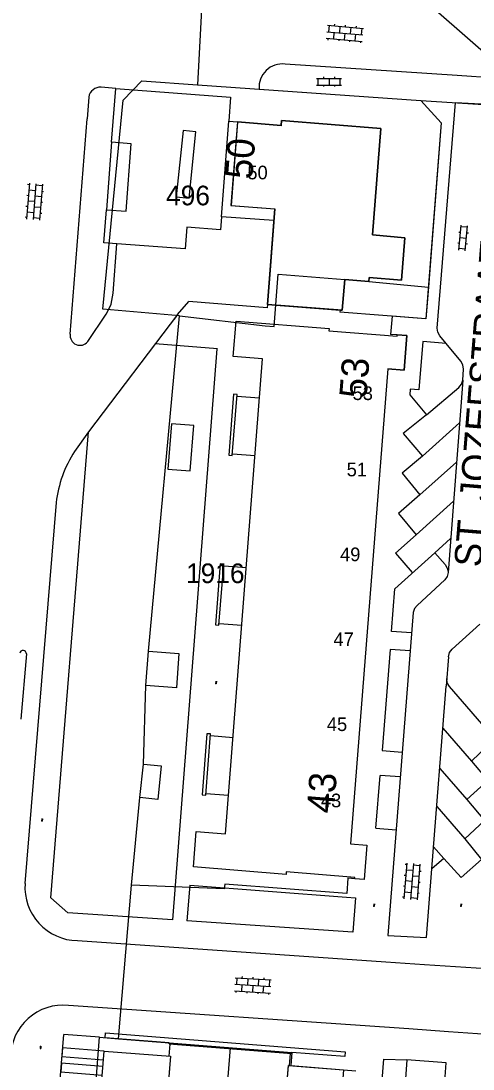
# Model space of a CAD drawing. Extents: x 148816 to 151297, y 399515 to 402500.
# Drawn here: x 150092.1 to 150133.5, y 401337.1 to 401433.1 of the extents above; entities that cross this region are included whole.
import ezdxf

# ---------------------------------------------------------------- set-up
doc = ezdxf.new("R2010")
doc.units = 0
for name, color, linetype in [('B01 Hoofdgebouw  [T] Norm', 7, 'Continuous'), ('B01 hoofgebouw', 7, 'Continuous'), ('B03 Overig opstal  [D] Norm', 7, 'Continuous'), ('G01 perceelsgrens', 7, 'Continuous'), ('S02 Open verharding  Norm', 7, 'Continuous'), ('T01 Muur  [T] Gem', 7, 'Continuous'), ('T01 Muur  [T] Norm', 7, 'Continuous'), ('T03 Hek raster  [T] Norm', 7, 'Continuous'), ('V00 Kant verharding algemeen  [T] Norm', 7, 'Continuous'), ('V00 Kant verharding algemeen secundair  [T] Gem', 7, 'Continuous'), ('V00 Kant verharding algemeen secundair  [T] Norm', 7, 'Continuous'), ('Z01 perceelnummer', 7, 'Continuous'), ('Z02 huisnummer', 7, 'Continuous'), ('Z02 Huisnummer  [Tekst] Norm', 7, 'Continuous'), ('Z06 straatnaam', 7, 'Continuous')]:
    doc.layers.add(name, color=color, linetype=linetype)

msp = doc.modelspace()

# ---------------------------------------------------------------- linework, layer by layer
at = {"layer": 'B01 Hoofdgebouw  [T] Norm'}
for p, q in [((150115.923, 401423.51), (150115.96, 401423.97)), ((150115.96, 401423.97), (150125.05, 401423.23)), ((150125.05, 401423.23), (150124.29, 401413.5)), ((150114.66, 401407.12), (150115.34, 401415.88)), ((150124.29, 401413.5), (150127.25, 401413.23)), ((150127.25, 401413.23), (150126.95, 401409.33)), ((150121.74, 401409.4), (150121.52, 401406.59)), ((150123.94, 401409.23), (150121.74, 401409.4)), ((150123.97, 401409.58), (150123.94, 401409.23)), ((150126.95, 401409.33), (150123.97, 401409.58)), ((150121.52, 401406.59), (150114.66, 401407.12)), ((150105.788, 401338.262), (150105.321, 401332.26)), ((150116.107, 401331.408), (150116.589, 401337.418))]:
    msp.add_line(p, q, dxfattribs=at)
for points in [[(150115.923, 401423.51), (150111.927, 401423.844), (150111.327, 401416.195), (150115.34, 401415.88)], [(150099.157, 401331.575), (150099.726, 401338.734), (150105.788, 401338.262)], [(150116.589, 401337.418), (150121.642, 401337.019)]]:
    msp.add_lwpolyline(points, dxfattribs=at)
msp.add_lwpolyline([(150122.28, 401357.716), (150123.756, 401357.601), (150123.511, 401354.451), (150122.654, 401354.522), (150122.663, 401354.632), (150116.395, 401355.142), (150116.377, 401354.923), (150107.891, 401355.611), (150108.152, 401358.851), (150110.843, 401358.634), (150114.224, 401402.127), (150111.533, 401402.343), (150111.793, 401405.586), (150120.307, 401404.924), (150120.29, 401404.705), (150126.541, 401404.219), (150126.55, 401404.329), (150127.417, 401404.262), (150127.172, 401401.112), (150125.696, 401401.227)], close=True, dxfattribs=at)
at = {"layer": 'B01 hoofgebouw'}
for points in [[(150111.353, 401416.192), (150115.34, 401415.88), (150114.935, 401410.661), (150114.66, 401407.12), (150121.316, 401406.606), (150121.52, 401406.59), (150121.74, 401409.4), (150123.94, 401409.23), (150123.97, 401409.58), (150126.95, 401409.33), (150127.25, 401413.23), (150124.29, 401413.5), (150125.05, 401423.23), (150115.96, 401423.97), (150115.92, 401423.47), (150111.934, 401423.802), (150111.353, 401416.192)], [(150122.28, 401357.716), (150123.756, 401357.601), (150123.511, 401354.451), (150122.654, 401354.522), (150122.663, 401354.632), (150116.395, 401355.142), (150116.377, 401354.923), (150107.891, 401355.611), (150108.152, 401358.851), (150110.843, 401358.634), (150114.224, 401402.127), (150111.533, 401402.343), (150111.793, 401405.586), (150120.307, 401404.924), (150120.29, 401404.705), (150126.541, 401404.219), (150126.55, 401404.329), (150127.417, 401404.262), (150127.172, 401401.112), (150125.696, 401401.227), (150122.28, 401357.716)], [(150107.59, 401391.87), (150107.931, 401396.02), (150105.9, 401396.19), (150105.561, 401392.04), (150107.59, 401391.87)], [(150103.55, 401372.21), (150103.77, 401375.35), (150106.57, 401375.15), (150106.35, 401372.01), (150103.55, 401372.21)], [(150103, 401361.95), (150103.31, 401365.02), (150104.95, 401364.86), (150104.64, 401361.79), (150103, 401361.95)], [(150101.791, 401300.755), (150101.884, 401301.991), (150097.858, 401302.278), (150097.864, 401302.388), (150096.937, 401302.452), (150097.218, 401305.995), (150098.155, 401305.921), (150098.28, 401307.583), (150097.273, 401307.663), (150098.362, 401321.411), (150099.369, 401321.331), (150099.496, 401322.98), (150098.559, 401323.054), (150099.104, 401329.922), (150100.041, 401329.848), (150100.164, 401331.495), (150099.157, 401331.575), (150099.726, 401338.734), (150105.788, 401338.262), (150105.321, 401332.26), (150116.107, 401331.408)], [(150116.107, 401331.408), (150116.589, 401337.418), (150121.642, 401337.019), (150120.962, 401328.205), (150121.893, 401328.126), (150121.351, 401321.259), (150120.414, 401321.333), (150119.08, 401304.279), (150120.008, 401304.209), (150119.731, 401300.655), (150118.795, 401300.747), (150118.786, 401300.636), (150114.763, 401300.966), (150114.667, 401299.743), (150110.931, 401300.054), (150110.922, 401299.944), (150105.52, 401300.363), (150105.524, 401300.473), (150101.791, 401300.755)]]:
    msp.add_lwpolyline(points, dxfattribs=at)
at = {"layer": 'B03 Overig opstal  [D] Norm'}
for p, q in [((150111.879, 401398.732), (150113.947, 401398.569)), ((150111.461, 401393.442), (150113.536, 401393.278)), ((150110.662, 401383.19), (150112.739, 401383.026)), ((150110.244, 401377.898), (150112.328, 401377.733)), ((150109.45, 401367.629), (150111.529, 401367.465)), ((150109.032, 401362.337), (150111.118, 401362.172))]:
    msp.add_line(p, q, dxfattribs=at)
at = {"layer": 'G01 perceelsgrens'}
for points in [[(150108.84, 401438.153), (150108.252, 401427.234)], [(150106.617, 401406.081), (150099.594, 401406.691), (150101.462, 401425.831), (150103.17, 401427.588)], [(150103.17, 401427.588), (150108.252, 401427.234)], [(150108.252, 401427.234), (150128.72, 401425.81)], [(150128.72, 401425.81), (150143.503, 401424.848)], [(150128.72, 401425.81), (150130.58, 401423.75), (150129.4, 401408.715)], [(150106.617, 401406.081), (150114.46, 401405.17), (150115.297, 401405.101), (150115.647, 401409.902), (150121.74, 401409.4), (150123.94, 401409.23), (150129.4, 401408.715)], [(150129.4, 401408.715), (150129.17, 401405.8), (150126.072, 401406.045)], [(150102.234, 401353.937), (150103, 401361.95), (150103.31, 401365.02), (150103.55, 401372.21), (150103.77, 401375.35), (150106.617, 401406.081)], [(150126.072, 401406.045), (150125.942, 401404.376)], [(150125.697, 401401.227), (150127.172, 401401.112), (150127.417, 401404.262), (150126.55, 401404.329), (150125.942, 401404.376)], [(150125.697, 401401.227), (150122.281, 401357.716)], [(150122.281, 401357.716), (150123.756, 401357.601), (150123.511, 401354.451), (150122.654, 401354.522), (150122.034, 401354.573)], [(150122.034, 401354.573), (150121.922, 401353.156), (150110.778, 401354.026), (150110.719, 401353.586), (150102.234, 401353.937)], [(150101.05, 401339.85), (150102.234, 401353.937)], [(150094.941, 401326.748), (150096.02, 401340.253)], [(150099.31, 401340.022), (150096.02, 401340.253)], [(150098.26, 401326.499), (150099.31, 401340.022)], [(150099.31, 401340.022), (150101.05, 401339.85)], [(150101.05, 401339.85), (150116.903, 401338.607)], [(150110.223, 401325.602), (150110.714, 401331.834), (150111.283, 401339.021), (150116.903, 401338.607)], [(150116.903, 401338.607), (150116.808, 401337.401), (150121.642, 401337.019), (150122.768, 401336.93)]]:
    msp.add_lwpolyline(points, dxfattribs=at)
at = {"layer": 'S02 Open verharding  Norm'}
for p, q in [((150120.162, 401432.696), (150123.449, 401432.405)), ((150120.312, 401432.683), (150120.259, 401432.085)), ((150120.81, 401432.639), (150120.823, 401432.788)), ((150121.806, 401432.551), (150121.819, 401432.7)), ((150120.109, 401432.098), (150123.397, 401431.808)), ((150120.757, 401432.041), (150120.704, 401431.443)), ((150121.308, 401432.595), (150121.255, 401431.997)), ((150121.753, 401431.953), (150121.7, 401431.355)), ((150122.304, 401432.507), (150122.251, 401431.909)), ((150122.696, 401431.267), (150122.749, 401431.865)), ((150122.802, 401432.463), (150122.815, 401432.612)), ((150123.3, 401432.418), (150123.247, 401431.821)), ((150120.057, 401431.501), (150123.344, 401431.21)), ((150120.206, 401431.488), (150120.193, 401431.338)), ((150121.202, 401431.399), (150121.189, 401431.25)), ((150122.198, 401431.311), (150122.185, 401431.162)), ((150123.194, 401431.223), (150123.181, 401431.074)), ((150119.81, 401427.969), (150119.81, 401427.819)), ((150120.81, 401427.969), (150120.81, 401427.819)), ((150119.16, 401427.819), (150121.46, 401427.819)), ((150119.16, 401427.219), (150121.46, 401427.219)), ((150119.31, 401427.219), (150119.31, 401427.819)), ((150119.81, 401427.219), (150119.81, 401427.069)), ((150120.31, 401427.819), (150120.31, 401427.219)), ((150120.81, 401427.219), (150120.81, 401427.069)), ((150121.31, 401427.219), (150121.31, 401427.819)), ((150092.879, 401418.229), (150092.617, 401414.94)), ((150092.867, 401418.08), (150092.717, 401418.092)), ((150093.425, 401417.534), (150092.827, 401417.581)), ((150093.477, 401418.182), (150093.215, 401414.892)), ((150094.063, 401417.985), (150093.465, 401418.032)), ((150094.075, 401418.134), (150093.813, 401414.845)), ((150094.023, 401417.486), (150094.173, 401417.474)), ((150092.787, 401417.083), (150092.638, 401417.095)), ((150093.346, 401416.537), (150092.748, 401416.585)), ((150093.984, 401416.988), (150093.386, 401417.035)), ((150093.944, 401416.489), (150094.094, 401416.478)), ((150092.708, 401416.086), (150092.559, 401416.098)), ((150092.669, 401415.588), (150093.267, 401415.54)), ((150093.905, 401415.991), (150093.306, 401416.039)), ((150093.865, 401415.493), (150094.014, 401415.481)), ((150092.629, 401415.089), (150092.48, 401415.101)), ((150093.825, 401414.994), (150093.227, 401415.042)), ((150132.182, 401412.098), (150132.393, 401414.389)), ((150132.184, 401413.755), (150132.333, 401413.741)), ((150132.977, 401414.184), (150132.379, 401414.239)), ((150132.779, 401412.043), (150132.99, 401414.334)), ((150132.931, 401413.686), (150133.08, 401413.673)), ((150132.092, 401412.759), (150132.241, 401412.746)), ((150132.287, 401413.244), (150132.885, 401413.188)), ((150132.839, 401412.691), (150132.988, 401412.677)), ((150132.793, 401412.193), (150132.195, 401412.248)), ((150109.922, 401372.45), (150109.907, 401372.451)), ((150109.93, 401372.55), (150109.915, 401372.551)), ((150109.936, 401372.615), (150109.917, 401372.385)), ((150109.918, 401372.4), (150109.978, 401372.395)), ((150109.986, 401372.495), (150109.926, 401372.5)), ((150109.934, 401372.6), (150109.994, 401372.595)), ((150109.995, 401372.61), (150109.977, 401372.38)), ((150109.997, 401372.444), (150109.982, 401372.445)), ((150110.005, 401372.544), (150109.99, 401372.545)), ((150094.007, 401359.863), (150093.992, 401359.864)), ((150094.015, 401359.962), (150094, 401359.964)), ((150094.02, 401360.027), (150094.002, 401359.798)), ((150094.003, 401359.813), (150094.063, 401359.808)), ((150094.071, 401359.908), (150094.011, 401359.913)), ((150094.019, 401360.012), (150094.079, 401360.007)), ((150094.08, 401360.022), (150094.062, 401359.793)), ((150094.082, 401359.857), (150094.067, 401359.858)), ((150094.09, 401359.956), (150094.075, 401359.958)), ((150127.433, 401355.961), (150127.164, 401352.672)), ((150128.031, 401355.912), (150127.762, 401352.623)), ((150127.421, 401355.811), (150127.271, 401355.824)), ((150127.978, 401355.264), (150127.38, 401355.313)), ((150128.617, 401355.714), (150128.019, 401355.763)), ((150128.629, 401355.863), (150128.36, 401352.574)), ((150128.576, 401355.215), (150128.726, 401355.203)), ((150127.339, 401354.815), (150127.19, 401354.827)), ((150127.897, 401354.268), (150127.299, 401354.316)), ((150128.535, 401354.717), (150127.937, 401354.766)), ((150128.495, 401354.219), (150128.644, 401354.206)), ((150127.258, 401353.818), (150127.109, 401353.83)), ((150127.217, 401353.32), (150127.815, 401353.271)), ((150128.454, 401353.72), (150127.856, 401353.769)), ((150128.413, 401353.222), (150128.563, 401353.21)), ((150124.39, 401352.05), (150124.375, 401352.051)), ((150124.399, 401352.15), (150124.384, 401352.151)), ((150124.404, 401352.214), (150124.385, 401351.985)), ((150124.454, 401352.095), (150124.394, 401352.1)), ((150124.403, 401352.199), (150124.462, 401352.195)), ((150124.464, 401352.209), (150124.445, 401351.98)), ((150124.465, 401352.044), (150124.45, 401352.045)), ((150124.473, 401352.143), (150124.458, 401352.145)), ((150127.177, 401352.821), (150127.027, 401352.834)), ((150128.373, 401352.724), (150127.775, 401352.772)), ((150132.348, 401352.05), (150132.333, 401352.051)), ((150132.356, 401352.15), (150132.341, 401352.151)), ((150132.361, 401352.214), (150132.343, 401351.985)), ((150132.412, 401352.095), (150132.352, 401352.1)), ((150132.36, 401352.199), (150132.42, 401352.195)), ((150132.421, 401352.209), (150132.402, 401351.98)), ((150132.423, 401352.044), (150132.408, 401352.045)), ((150132.431, 401352.143), (150132.416, 401352.145)), ((150124.386, 401352), (150124.446, 401351.995)), ((150132.344, 401352), (150132.404, 401351.995)), ((150111.718, 401345.449), (150115.012, 401345.247)), ((150111.868, 401345.44), (150111.831, 401344.841)), ((150112.367, 401345.409), (150112.376, 401345.559)), ((150112.866, 401345.379), (150112.829, 401344.78)), ((150113.365, 401345.348), (150113.374, 401345.498)), ((150113.864, 401345.317), (150113.827, 401344.718)), ((150114.363, 401345.287), (150114.372, 401345.436)), ((150111.681, 401344.85), (150114.975, 401344.648)), ((150112.33, 401344.81), (150112.293, 401344.211)), ((150113.328, 401344.749), (150113.291, 401344.15)), ((150114.289, 401344.089), (150114.326, 401344.688)), ((150114.862, 401345.256), (150114.825, 401344.657)), ((150111.644, 401344.251), (150114.938, 401344.049)), ((150111.794, 401344.242), (150111.785, 401344.092)), ((150112.792, 401344.181), (150112.783, 401344.031)), ((150113.79, 401344.119), (150113.781, 401343.97)), ((150114.788, 401344.058), (150114.779, 401343.909)), ((150093.862, 401339.028), (150093.847, 401339.03)), ((150093.87, 401339.128), (150093.856, 401339.129)), ((150093.876, 401339.193), (150093.857, 401338.964)), ((150093.858, 401338.979), (150093.918, 401338.974)), ((150093.926, 401339.073), (150093.866, 401339.078)), ((150093.875, 401339.178), (150093.934, 401339.173)), ((150093.936, 401339.188), (150093.917, 401338.959)), ((150093.937, 401339.022), (150093.922, 401339.024)), ((150093.945, 401339.122), (150093.93, 401339.123))]:
    msp.add_line(p, q, dxfattribs=at)
at = {"layer": 'T01 Muur  [T] Gem'}
for points in [[(150111.571, 401398.907), (150111.129, 401393.317), (150111.449, 401393.292), (150111.891, 401398.882), (150111.571, 401398.907)], [(150110.346, 401383.366), (150109.905, 401377.773), (150110.232, 401377.748), (150110.674, 401383.34), (150110.346, 401383.366)], [(150109.134, 401367.805), (150108.693, 401362.212), (150109.02, 401362.187), (150109.462, 401367.779), (150109.134, 401367.805)]]:
    msp.add_lwpolyline(points, dxfattribs=at)
at = {"layer": 'T01 Muur  [T] Norm'}
for p, q in [((150105.66, 401339.385), (150105.668, 401339.485)), ((150116.894, 401338.51), (150116.902, 401338.61))]:
    msp.add_line(p, q, dxfattribs=at)
for points in [[(150105.66, 401339.385), (150116.894, 401338.51)], [(150105.668, 401339.485), (150116.902, 401338.61)]]:
    msp.add_lwpolyline(points, dxfattribs=at)
at = {"layer": 'T03 Hek raster  [T] Norm'}
for p, q in [((150105.688, 401338.27), (150105.774, 401339.376)), ((150116.689, 401337.41), (150116.775, 401338.519))]:
    msp.add_line(p, q, dxfattribs=at)
at = {"layer": 'V00 Kant verharding algemeen  [T] Norm'}
for p, q in [((150132.046, 401428.075), (150116.28, 401429.14)), ((150098.313, 401426.118), (150098.16, 401424.13)), ((150113.91, 401426.84), (150128.72, 401425.81)), ((150128.72, 401425.81), (150130.58, 401423.75)), ((150130.21, 401404.95), (150131.88, 401425.62)), ((150096.62, 401404.41), (150098.16, 401424.13)), ((150130.58, 401423.75), (150129.17, 401405.8)), ((150100.544, 401408.164), (150100.874, 401412.673)), ((150106.45, 401406.21), (150107.463, 401407.375)), ((150114.637, 401406.821), (150107.463, 401407.375)), ((150114.66, 401407.12), (150114.629, 401406.822)), ((150106.45, 401406.21), (150098.28, 401395.46)), ((150106.45, 401406.21), (150106.128, 401405.787)), ((150121.315, 401406.606), (150121.3, 401406.42)), ((150129.17, 401405.8), (150121.3, 401406.42)), ((150130.26, 401404.57), (150130.21, 401404.95)), ((150130.44, 401404.24), (150130.26, 401404.57)), ((150131.02, 401403.53), (150130.44, 401404.24)), ((150110.086, 401403.061), (150104.391, 401403.501)), ((150110.036, 401403.065), (150105.97, 401350.761)), ((150132.38, 401401.93), (150131.02, 401403.53)), ((150132.55, 401401.58), (150132.38, 401401.93)), ((150132.54, 401400.2), (150132.61, 401401.2)), ((150132.61, 401401.2), (150132.55, 401401.58)), ((150132.43, 401399.82), (150132.54, 401400.2)), ((150129.24, 401397.02), (150132.17, 401399.52)), ((150132.17, 401399.52), (150132.43, 401399.82)), ((150094.83, 401352.77), (150098.28, 401395.46)), ((150098.28, 401395.46), (150097.02, 401393.66)), ((150092.48, 401354.08), (150095.35, 401388.968)), ((150126.32, 401381.07), (150130, 401384.38)), ((150130, 401384.38), (150130.93, 401383.3)), ((150130.93, 401383.3), (150131.13, 401382.97)), ((150131.13, 401382.97), (150131.21, 401382.59)), ((150130.89, 401381.9), (150128.37, 401379.56)), ((150131.12, 401382.2), (150130.89, 401381.9)), ((150131.2, 401382.58), (150131.12, 401382.2)), ((150126.02, 401377.16), (150126.32, 401381.07)), ((150128.01, 401378.91), (150125.68, 401349.33)), ((150128.13, 401379.27), (150128.01, 401378.91)), ((150128.37, 401379.56), (150128.13, 401379.27)), ((150127.862, 401377.031), (150126.02, 401377.16)), ((150131.58, 401375.55), (150134.1, 401377.85)), ((150125.891, 401375.53), (150125.161, 401366.263)), ((150127.732, 401375.385), (150125.891, 401375.53)), ((150131.25, 401374.85), (150131.34, 401375.23)), ((150131.34, 401375.23), (150131.58, 401375.55)), ((150131.25, 401374.85), (150131.036, 401372.153)), ((150131.12, 401372.47), (150131.08, 401372.87)), ((150131.32, 401372.13), (150131.12, 401372.47)), ((150135.48, 401367.32), (150131.32, 401372.13)), ((150125.161, 401366.263), (150127.002, 401366.118)), ((150124.6, 401359.14), (150124.982, 401363.989)), ((150126.823, 401363.844), (150124.982, 401363.989)), ((150124.6, 401359.14), (150126.441, 401358.997)), ((150129.21, 401349.13), (150129.71, 401355.438)), ((150107.554, 401353.932), (150107.29, 401350.671)), ((150107.554, 401353.932), (150121.9, 401352.82)), ((150096.41, 401351.41), (150094.83, 401352.77)), ((150121.9, 401352.82), (150122.73, 401352.76)), ((150122.73, 401352.76), (150122.48, 401349.64)), ((150105.97, 401350.761), (150096.41, 401351.41)), ((150122.48, 401349.64), (150107.29, 401350.671)), ((150097.27, 401348.85), (150125.515, 401346.916)), ((150129.042, 401346.675), (150190.246, 401342.484)), ((150127.616, 401340.763), (150096.45, 401342.92)), ((150185.878, 401336.73), (150131.227, 401340.513)), ((150124.44, 401326.55), (150125.32, 401338)), ((150125.32, 401338), (150127.42, 401337.93)), ((150127.42, 401337.93), (150127.05, 401332.81)), ((150130.91, 401335.94), (150131.03, 401337.67))]:
    msp.add_line(p, q, dxfattribs=at)
for points in [[(150100.787, 401426.894), (150099.44, 401427.012)], [(150100.409, 401421.977), (150100.785, 401426.893)], [(150100.785, 401426.893), (150111.296, 401426.098), (150111.131, 401423.91)], [(150115.256, 401414.804), (150110.469, 401415.156), (150111.131, 401423.91), (150111.927, 401423.844)], [(150100.409, 401421.977), (150099.937, 401415.79), (150101.731, 401415.653), (150102.203, 401421.84), (150100.409, 401421.977)], [(150100.874, 401412.673), (150099.705, 401412.758), (150099.937, 401415.79)], [(150110.469, 401415.156), (150110.379, 401413.959), (150107.296, 401414.192), (150107.145, 401412.199), (150100.874, 401412.673)], [(150099.912, 401406.225), (150100.032, 401406.437), (150100.354, 401407.14), (150100.544, 401408.164)], [(150098.22, 401403.72), (150099.912, 401406.225)], [(150131.02, 401403.53), (150128.88, 401403.735), (150128.535, 401399.301), (150127.74, 401399.363), (150127.7, 401398.85), (150129.24, 401397.02)], [(150129.24, 401397.02), (150127.093, 401395.311), (150128.849, 401393.235), (150127.001, 401391.658), (150128.63, 401389.683), (150126.655, 401387.979), (150128.285, 401386.03), (150126.386, 401384.352), (150127.913, 401382.579)], [(150092.604, 401375.105), (150092.11, 401369.127)], [(150135.48, 401367.32), (150133.339, 401365.292), (150134.841, 401363.52), (150132.917, 401361.766), (150134.546, 401359.867), (150132.723, 401358.189), (150134.251, 401356.29), (150132.403, 401354.637), (150130.799, 401356.359), (150129.71, 401355.438)], [(150105.668, 401339.485), (150099.822, 401339.944), (150099.858, 401340.402), (150121.771, 401338.68), (150121.736, 401338.234), (150116.902, 401338.61)], [(150099.726, 401338.734), (150095.925, 401339.03), (150095.863, 401338.232), (150099.663, 401337.936)], [(150099.615, 401337.338), (150095.817, 401337.634), (150095.756, 401336.837), (150099.552, 401336.541)]]:
    msp.add_lwpolyline(points, dxfattribs=at)
msp.add_lwpolyline([(150106.951, 401423.054), (150106.321, 401416.964), (150107.496, 401416.842), (150108.126, 401422.932)], close=True, dxfattribs=at)
for centre, radius, start, end in [((150116.038, 401427.018), 2.135, 83.49201, 184.79046), ((150099.363, 401425.951), 1.063, 85.85771, 170.98916), ((150097.513, 401404.28), 0.902, 171.73931, 321.60445), ((150106.159, 401387.717), 10.901, 146.96614, 173.40151), ((150092.3, 401375.132), 0.306, 354.85435, 173.14723), ((150097.36, 401353.741), 4.892, 176.02848, 268.94279), ((150095.959, 401338.156), 4.789, 84.11772, 179.59236)]:
    msp.add_arc(centre, radius, start, end, dxfattribs=at)
at = {"layer": 'V00 Kant verharding algemeen secundair  [T] Gem'}
for p, q in [((150132.242, 401396.287), (150128.849, 401393.235)), ((150131.969, 401392.686), (150128.63, 401389.683)), ((150131.696, 401389.098), (150128.285, 401386.03)), ((150131.435, 401385.671), (150130, 401384.38)), ((150130.731, 401368.307), (150133.339, 401365.292)), ((150130.439, 401364.631), (150132.917, 401361.766)), ((150130.163, 401361.149), (150132.723, 401358.189)), ((150129.869, 401357.435), (150130.799, 401356.359))]:
    msp.add_line(p, q, dxfattribs=at)
at = {"layer": 'V00 Kant verharding algemeen secundair  [T] Norm'}
for p, q in [((150135.533, 401427.84), (150132.046, 401428.075)), ((150131.88, 401425.62), (150135.37, 401425.42)), ((150132.54, 401400.2), (150131.2, 401382.58)), ((150129.71, 401355.438), (150131.036, 401372.153)), ((150125.68, 401349.33), (150129.21, 401349.13)), ((150125.515, 401346.916), (150129.042, 401346.675)), ((150131.227, 401340.513), (150127.616, 401340.763)), ((150131.03, 401337.67), (150127.42, 401337.93))]:
    msp.add_line(p, q, dxfattribs=at)
at = {"layer": 'Z01 perceelnummer'}
msp.add_lwpolyline([(150135.865, 401428.964), (150124.525, 401438.915)], dxfattribs=at)

# ---------------------------------------------------------------- texts
for s, p in [('496', (150105.394, 401416.2)), ('1916', (150107.218, 401381.597))]:
    msp.add_text(s, height=1.8, dxfattribs=at).set_placement(p)
at = {"layer": 'Z02 huisnummer'}
for s, rotation, p in [('50', 85.64085, (150113.277, 401418.537)), ('53', 85.52659, (150123.723, 401398.455)), ('43', 85.52659, (150120.739, 401360.451))]:
    msp.add_text(s, height=2.5, rotation=rotation, dxfattribs=at).set_placement(p)
at = {"layer": 'Z02 Huisnummer  [Tekst] Norm'}
for s, p in [('50', (150112.83, 401418.58)), ('53', (150122.462, 401398.364)), ('51', (150121.919, 401391.378)), ('49', (150121.315, 401383.606)), ('47', (150120.711, 401375.83)), ('45', (150120.106, 401368.048)), ('43', (150119.563, 401361.064))]:
    msp.add_text(s, height=1.25, dxfattribs=at).set_placement(p)
at = {"layer": 'Z06 straatnaam'}
msp.add_text('ST. JOZEFSTRAAT', height=2.5, rotation=85.35528, dxfattribs=at).set_placement((150134.237, 401382.998))

doc.saveas('drawing.dxf')
